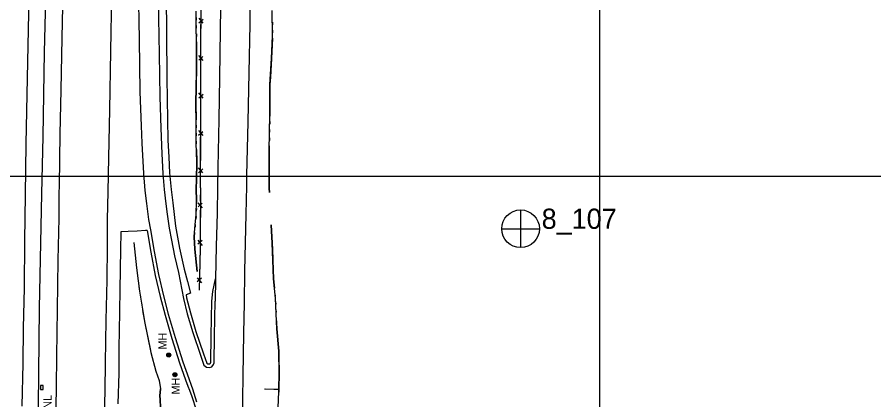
# Model space of a CAD drawing. Extents: x 591954 to 597000, y 198576 to 213500.
# Drawn here: x 594067 to 594704, y 205834 to 206118 of the extents above; entities that cross this region are included whole.
import ezdxf

# ---------------------------------------------------------------- set-up
doc = ezdxf.new("R2010")
doc.units = 0
for name, color, linetype in [('Level 10', 7, 'Continuous'), ('Level 11', 7, 'Continuous'), ('Level 15', 7, 'Continuous'), ('Level 16', 7, 'Continuous'), ('Level 19', 7, 'Continuous'), ('Level 4', 7, 'Continuous')]:
    doc.layers.add(name, color=color, linetype=linetype)

msp = doc.modelspace()

# ---------------------------------------------------------------- linework, layer by layer
at = {"layer": 'Level 10'}
for p, q in [((594500, 205500), (594500, 207000)), ((594500, 204500), (594500, 206500)), ((594500, 204500), (594500, 206500)), ((593000, 206000), (595500, 206000)), ((593500, 206000), (595500, 206000))]:
    msp.add_line(p, q, dxfattribs=at)
at = {"layer": 'Level 11'}
for points in [[(594090.32, 206895.1), (594089.5, 206849.62), (594088.39, 206795.35), (594087.48, 206746.4), (594086.49, 206695.59), (594085.75, 206652.62), (594084.77, 206603), (594083.92, 206552.51), (594083.06, 206507.47), (594082.09, 206459.8), (594081.33, 206422.6), (594080.51, 206381.63), (594079.68, 206338.4), (594078.86, 206294.76), (594078.08, 206256.62), (594077.41, 206215.66), (594076.31, 206167.68), (594075.51, 206121.21), (594074.63, 206072.77), (594073.66, 206024.02), (594073.08, 205986.08)], [(594115.43, 206896.11), (594114.97, 206864.82), (594114.31, 206837.76), (594113.6, 206791.34), (594112.73, 206754.23), (594112.13, 206712.91), (594111.12, 206662.67), (594110.33, 206623.35), (594109.91, 206582.71), (594108.85, 206538.85), (594107.9, 206490.82), (594107.07, 206450.01), (594106.08, 206403.01), (594105.19, 206358.9), (594104.51, 206320.67), (594103.45, 206263.99), (594102.78, 206228.33), (594101.96, 206183.35), (594101.27, 206149.49), (594100.21, 206102.91), (594099.67, 206063.91), (594098.86, 206031.54), (594098.25, 205993.05), (594098.16, 205987.06)], [(594151.54, 206897.57), (594150.85, 206852.65), (594150.09, 206802.32), (594149.26, 206764.39), (594148.47, 206716.01), (594147.81, 206673.86), (594146.89, 206618.73), (594145.7, 206571.62), (594144.92, 206521.8), (594143.67, 206464.76), (594142.85, 206422.55), (594142.14, 206383.96), (594141.28, 206341.34), (594140.61, 206298.01), (594139.7, 206265.64), (594139.06, 206239.31), (594138.4, 206190.57), (594137.28, 206135.28), (594136.52, 206092.82), (594135.8, 206049.33), (594134.96, 206013.88), (594134.48, 205988.44)], [(594168.72, 206633.72), (594169, 206583.33), (594169.1, 206547.65), (594169.15, 206506.67), (594169.37, 206466.87), (594169.37, 206430.99), (594169.87, 206385.34), (594169.7, 206345.01), (594170.09, 206307.03), (594170.61, 206273.74), (594170.85, 206235.85), (594171.31, 206200.19), (594171.83, 206164.37), (594172.17, 206117.46), (594172.68, 206090.83), (594173.24, 206058.98), (594173.77, 206035.63), (594174.58, 206016.71), (594175.49, 206001.92), (594176.47, 205990.2)], [(594174.57, 206638.11), (594174.73, 206589.41), (594174.53, 206562.58), (594178.36, 206556.86), (594177.86, 206529.76), (594178.6, 206502.29), (594178.38, 206475.82), (594174.53, 206469.23), (594174.73, 206441.27), (594174.6, 206431.59), (594174.89, 206387.53), (594175.18, 206362.46), (594175.78, 206323.2), (594175.74, 206280.77), (594176.1, 206248.81), (594176.65, 206209.6), (594176.86, 206169.91), (594177.87, 206134.63), (594178.21, 206105.76), (594178.31, 206072.76), (594179.07, 206026.86), (594179.74, 206014.22), (594180.36, 206002.62), (594181.57, 205990.22)], [(594154.09, 206631.06), (594154.29, 206590.34), (594154.05, 206542.55), (594154.16, 206496.47), (594154.44, 206457.66), (594154.75, 206429.51), (594154.71, 206394.65), (594155.04, 206357.07), (594155.26, 206323.56), (594155.54, 206287.27), (594155.84, 206252.79), (594156.3, 206217.23), (594156.57, 206181.09), (594157.05, 206142.39), (594157.66, 206101.69), (594158.3, 206062.74), (594159.17, 206037.34), (594159.74, 206024.49), (594160.9, 206002.09), (594162.1, 205989.48)], [(594226.32, 206615.84), (594225.59, 206575.54), (594224.71, 206533.54), (594224.02, 206495.85), (594223.33, 206450.85), (594223.15, 206426.2), (594222.35, 206386.81), (594221.68, 206355.01), (594221.37, 206323.59), (594220.69, 206289.32), (594220.42, 206265.74), (594220.05, 206238.54), (594219.42, 206206.63), (594219.06, 206171.93), (594218.48, 206142.34), (594217.93, 206108.67), (594217.58, 206073.39), (594217.01, 206042.1), (594216.31, 206006.47), (594216.05, 205991.91)], [(594247.97, 206592.55), (594247.51, 206557.49), (594246.87, 206523.11), (594246.45, 206491.72), (594246.01, 206466.14), (594245.47, 206433.76), (594244.72, 206401.21), (594244.06, 206362.94), (594243.43, 206331.14), (594243.11, 206298.1), (594242.66, 206270.9), (594241.9, 206234.09), (594241.41, 206210.54), (594240.93, 206176.02), (594240.31, 206142.05), (594239.9, 206112.94), (594239.19, 206076.9), (594238.52, 206040.51), (594237.56, 206000.45), (594237.5, 205992.54)], [(594162.1, 205989.48), (594163.26, 205979.79), (594164.78, 205967.9), (594166.28, 205960.15)], [(594176.47, 205990.2), (594177.68, 205979.52), (594178.66, 205971.66), (594180.16, 205961.47), (594181.8, 205952.32), (594184.06, 205940.81), (594187.05, 205928.38), (594190.63, 205908.99)], [(594181.57, 205990.22), (594182.72, 205980.28), (594184.82, 205962.76), (594187.67, 205946.45), (594191.16, 205930.93), (594193.61, 205921.6), (594195.88, 205912.95), (594192.67, 205911.75), (594193.05, 205909.62)], [(594216.05, 205991.91), (594215.71, 205972.58), (594215.04, 205948.03), (594214.56, 205923.77), (594214.17, 205907.16)], [(594237.5, 205992.54), (594237.05, 205971.66), (594236.5, 205950.46), (594236.08, 205929.38), (594235.79, 205905.63), (594235.43, 205883.42), (594234.88, 205851.37), (594234.34, 205817.6)], [(594073.08, 205986.08), (594072.64, 205952), (594072.31, 205916.69), (594071.6, 205887.32), (594071.22, 205860.69), (594070.57, 205829.04)], [(594098.16, 205987.06), (594098.01, 205968.76), (594097.45, 205937.63), (594096.91, 205900.8), (594096.34, 205866.15), (594096.03, 205843.42), (594095.57, 205813.49)], [(594134.48, 205988.44), (594134.08, 205967.9), (594134.02, 205947.98), (594133.76, 205922.78), (594133.06, 205892.99), (594132.44, 205861.15), (594132.16, 205840.58), (594131.52, 205811.36)], [(594163.81, 205959.74), (594162.57, 205959.68), (594156.25, 205959.03), (594149.65, 205958.92), (594144.1, 205958.54), (594143.94, 205945.31), (594143.74, 205931.16), (594143.44, 205914.96), (594143.12, 205900.05), (594142.99, 205884.27), (594142.78, 205873.46), (594142.59, 205853.5), (594142.02, 205830.71)], [(594163.81, 205959.74), (594166.51, 205943.61), (594169.79, 205926.3), (594173.38, 205910.56), (594177.03, 205896.68), (594182.1, 205879.39), (594187.87, 205861.32), (594192.27, 205848.7), (594193.96, 205843.83), (594195.14, 205840.97)], [(594166.28, 205960.15), (594168.97, 205944.04), (594172.23, 205926.81), (594175.81, 205911.15), (594179.44, 205897.35), (594184.49, 205880.12), (594190.24, 205862.11), (594194.63, 205849.52), (594196.3, 205844.72), (594197.45, 205841.92)], [(594211.67, 205907.2), (594212.52, 205914.35), (594214.56, 205923.77)], [(594190.63, 205908.99), (594193.57, 205897.71), (594197.63, 205883.87), (594203.29, 205867.04), (594205.89, 205859.53), (594207.88, 205858.04), (594209.72, 205857.9), (594211.83, 205858.19), (594213, 205859.94), (594213.45, 205861.27), (594213.72, 205881.27), (594214.17, 205907.16)], [(594193.05, 205909.62), (594195.98, 205898.38), (594200.01, 205884.62), (594205.65, 205867.85), (594208, 205861.07), (594208.8, 205860.48), (594209.64, 205860.41), (594210.38, 205860.51), (594210.74, 205861.06), (594210.95, 205861.7), (594211.22, 205881.3), (594211.67, 205907.2)], [(594195.14, 205840.97), (594196.96, 205836.18), (594200.22, 205826.42), (594203, 205816.93), (594206.48, 205805.16), (594207.77, 205798.26), (594209.15, 205789.46), (594209.52, 205785.71), (594210.91, 205768.84)], [(594197.45, 205841.92), (594200.36, 205832.23)]]:
    msp.add_lwpolyline(points, dxfattribs=at)
at = {"layer": 'Level 15'}
for p, q in [((594202.23, 206114.04), (594205.45, 206116.78)), ((594205.46, 206113.81), (594202.29, 206117.59)), ((594205.28, 206085.99), (594202.03, 206089.7)), ((594202.04, 206086.15), (594205.2, 206088.95)), ((594202.04, 206058.3), (594205.22, 206061.09)), ((594205.28, 206058.12), (594202.05, 206061.85)), ((594205.22, 206030.26), (594202, 206033.99)), ((594201.98, 206030.44), (594205.17, 206033.23)), ((594201.81, 206002.58), (594205, 206005.36)), ((594205.05, 206002.4), (594201.83, 206006.13)), ((594201.47, 205980.18), (594204.7, 205976.45)), ((594204.71, 205980), (594201.53, 205977.21)), ((594201.38, 205952.32), (594204.61, 205948.59)), ((594204.62, 205952.14), (594201.44, 205949.35)), ((594200.87, 205924.5), (594204.03, 205920.71)), ((594204.1, 205924.26), (594200.87, 205921.53))]:
    msp.add_line(p, q, dxfattribs=at)
for points in [[(594203.24, 205991.29), (594203.49, 206031.57), (594203.56, 206068.04), (594203.51, 206102.07), (594204.32, 206146.9), (594204.36, 206177.94), (594204.43, 206222.7), (594205.06, 206258.21), (594205.46, 206304.57), (594206, 206383.04), (594206.71, 206477.44), (594206.4, 206532.48), (594207.11, 206591.47), (594207.29, 206627.98), (594207.45, 206665.71), (594208.26, 206706.1), (594208.51, 206760.54), (594208.93, 206799.65), (594209.85, 206850.27), (594209.89, 206881.34), (594209.81, 206899.91)], [(594085.44, 205986.78), (594086.54, 206029.56), (594087.52, 206092.15), (594089.05, 206161.5), (594090.34, 206241.77), (594091.24, 206287.66), (594092.61, 206343.09), (594093.49, 206407.21), (594095.32, 206487.04), (594096.13, 206540.84), (594097.51, 206612.54), (594098.55, 206668.96), (594099.68, 206736.52), (594101.04, 206811.55), (594101.82, 206856.02), (594102.53, 206895.6)], [(594203.53, 206102.73), (594203.7, 206112.68)], [(594203.53, 206091.41), (594203.51, 206102.07), (594203.53, 206102.73)], [(594203.55, 206074.87), (594203.54, 206084.83)], [(594203.55, 206063.55), (594203.56, 206068.04), (594203.55, 206074.87)], [(594203.52, 206047.01), (594203.54, 206056.96)], [(594203.5, 206035.69), (594203.52, 206047.01)], [(594203.41, 206019.15), (594203.47, 206029.11)], [(594203.34, 206007.83), (594203.41, 206019.15)], [(594203.24, 205991.29), (594203.3, 206001.25)], [(594203.24, 205991.29), (594203.1, 205946.7), (594202.41, 205915.31)], [(594203.24, 205991.29), (594203.21, 205981.33)], [(594072.86, 205003.04), (594073.2, 205064.46), (594074.41, 205140.34), (594075.14, 205210.39), (594075.96, 205266.76), (594076.67, 205340.1), (594077.36, 205404.18), (594077.85, 205447.33), (594078.79, 205524.08), (594079.66, 205587.86), (594080.46, 205651.29), (594081.27, 205722.38), (594081.65, 205766.88), (594082.93, 205829.36), (594083.82, 205902.01), (594085.44, 205986.78)], [(594203.19, 205974.75), (594203.16, 205963.43)], [(594203.16, 205963.43), (594203.12, 205953.47)], [(594203.1, 205946.89), (594203.1, 205946.7), (594202.85, 205935.57)], [(594202.85, 205935.57), (594202.64, 205925.62)], [(594202.49, 205919.04), (594202.41, 205915.31)], [(594086.48, 205844.37), (594084.48, 205844.43), (594084.4, 205841.43), (594086.4, 205841.37), (594086.48, 205844.37)]]:
    msp.add_lwpolyline(points, dxfattribs=at)
at = {"layer": 'Level 16'}
for centre, radius in [((594179.76, 205867.06), 1.5), ((594179.76, 205867.06), 1.22), ((594179.76, 205867.05), 0.968), ((594179.73, 205867.04), 0.605), ((594184.33, 205852.41), 1.5), ((594184.34, 205852.4), 1.22), ((594184.33, 205852.39), 0.968), ((594184.3, 205852.39), 0.605)]:
    msp.add_circle(centre, radius, dxfattribs=at)
at = {"layer": 'Level 19'}
for points in [[(594254.3, 205993.61), (594254.34, 206019.15), (594254.97, 206045.52), (594254.99, 206068.18), (594256.13, 206087.49), (594256.84, 206104.39), (594256.73, 206123.28)], [(594200.23, 205990.95), (594200.37, 205997.36), (594200.53, 206010.7), (594200.17, 206024.88), (594200.14, 206039.34), (594199.98, 206054.27), (594200.1, 206065.99), (594200.44, 206077.34), (594200.44, 206088.64), (594200.49, 206101.73), (594200.19, 206109.46), (594200.1, 206122.61)], [(594200.13, 206117.93), (594200.14, 206115.93)], [(594200.17, 206111.93), (594200.19, 206109.93)], [(594256.78, 206114.56), (594256.79, 206112.56)], [(594200.33, 206105.93), (594200.4, 206103.93)], [(594256.82, 206108.56), (594256.83, 206106.56)], [(594200.48, 206099.93), (594200.44, 206088.64), (594200.44, 206077.34), (594200.25, 206070.94)], [(594256.76, 206102.56), (594256.13, 206087.49), (594255.31, 206073.6)], [(594255.31, 206073.6), (594254.99, 206068.18), (594254.97, 206045.52), (594254.94, 206044.61)], [(594200.25, 206070.94), (594200.1, 206065.99), (594199.98, 206054.27), (594200.11, 206041.94)], [(594254.85, 206040.61), (594254.8, 206038.61)], [(594200.14, 206037.94), (594200.15, 206035.94)], [(594254.71, 206034.61), (594254.66, 206032.61)], [(594200.15, 206031.94), (594200.16, 206029.94)], [(594254.57, 206028.61), (594254.52, 206026.61)], [(594200.16, 206025.94), (594200.17, 206024.88), (594200.19, 206023.94)], [(594254.42, 206022.61), (594254.34, 206019.15), (594254.3, 205993.61)], [(594200.29, 206019.94), (594200.53, 206010.7), (594200.37, 205997.36), (594200.23, 205990.95)], [(594200.76, 205929.16), (594199.08, 205945.86), (594198.7, 205955.04), (594199.5, 205963.98), (594200.17, 205971.21), (594200.38, 205981.6), (594200.23, 205990.95)], [(594200.23, 205990.95), (594200.38, 205981.6), (594200.34, 205980)], [(594254.56, 205987.9), (594254.41, 205991.16), (594254.3, 205993.61)], [(594254.3, 205993.61), (594254.41, 205991.16), (594254.56, 205987.9)], [(594200.27, 205976), (594200.22, 205974)], [(594199.5, 205964.03), (594199.5, 205963.98), (594199.33, 205962.04)], [(594200.06, 205970.01), (594199.87, 205968.01)], [(594248.65, 205626.4), (594248.7, 205646.79), (594249.76, 205676.71), (594250.56, 205701.16), (594251.94, 205722.2), (594252.77, 205738.3), (594254.12, 205758.19), (594255.8, 205777.21), (594257.94, 205797.27), (594260.13, 205818.26), (594261.28, 205832.17), (594261.57, 205841.59), (594261.78, 205853.68), (594261.64, 205869.86), (594260.08, 205886.61), (594259.05, 205909.41), (594257.64, 205923.63), (594257.18, 205937.51), (594256.52, 205950.23), (594255.9, 205963.94)], [(594255.9, 205963.94), (594256.52, 205950.23), (594256.75, 205945.72)], [(594198.97, 205958.05), (594198.7, 205955.04), (594199.08, 205945.86), (594200.76, 205929.16)], [(594153.92, 205950.75), (594155.74, 205931.94), (594157.99, 205914.46), (594161.97, 205890.67), (594166.49, 205869.03), (594170.07, 205855.15), (594172.62, 205848.14), (594173.7, 205842)], [(594153.92, 205950.75), (594155.74, 205931.94), (594157.03, 205921.92)], [(594256.75, 205945.72), (594257.18, 205937.51), (594257.64, 205923.63), (594258.32, 205916.77)], [(594157.54, 205917.95), (594157.8, 205915.96)], [(594158.4, 205912.01), (594158.73, 205910.04)], [(594258.71, 205912.79), (594258.91, 205910.8)], [(594259.16, 205906.81), (594259.25, 205904.81)], [(594159.39, 205906.09), (594159.72, 205904.12)], [(594259.44, 205900.82), (594259.53, 205898.82)], [(594160.38, 205900.18), (594161.97, 205890.67), (594165.93, 205871.72)], [(594259.71, 205894.82), (594260.08, 205886.61), (594261.64, 205869.86), (594261.68, 205865.9)], [(594165.93, 205871.72), (594166.49, 205869.03), (594170.07, 205855.15), (594172.62, 205848.14), (594173.39, 205843.75)], [(594261.68, 205865.9), (594261.78, 205853.68), (594261.57, 205841.59), (594261.42, 205836.91)], [(594173.75, 205828.36), (594173.41, 205833.87), (594173.22, 205836.93), (594173.4, 205839.25), (594173.7, 205842)], [(594173.7, 205842), (594173.4, 205839.25), (594173.22, 205836.93), (594173.41, 205833.87), (594173.75, 205828.36), (594174.39, 205820.14)], [(594250.96, 205841.92), (594257.87, 205841.76), (594261.57, 205841.59)], [(594251.57, 205841.9), (594257.87, 205841.76), (594261.57, 205841.59)]]:
    msp.add_lwpolyline(points, dxfattribs=at)
at = {"layer": 'Level 4'}
for p, q in [((594441.17, 205974.96), (594441.11, 205947.1)), ((594441.17, 205974.96), (594441.11, 205947.1)), ((594427.26, 205960.93), (594455.17, 205960.92)), ((594427.26, 205960.93), (594455.17, 205960.92))]:
    msp.add_line(p, q, dxfattribs=at)
msp.add_circle((594441.22, 205960.94), 14, dxfattribs=at)
msp.add_circle((594441.22, 205960.94), 14, dxfattribs=at)

# ---------------------------------------------------------------- texts
at = {"layer": 'Level 15'}
msp.add_text('INL', height=6, rotation=90, dxfattribs=at).set_placement((594092.65, 205824.89))
at = {"layer": 'Level 16'}
for p in [(594178.14, 205871.19), (594187.9, 205837.73)]:
    msp.add_text('MH', height=6, rotation=90, dxfattribs=at).set_placement(p)
at = {"layer": 'Level 4'}
msp.add_text('8_107', height=15, dxfattribs=at).set_placement((594456.88, 205960.87))
msp.add_text('8_107', height=15, dxfattribs=at).set_placement((594456.88, 205960.87))

doc.saveas('drawing.dxf')
